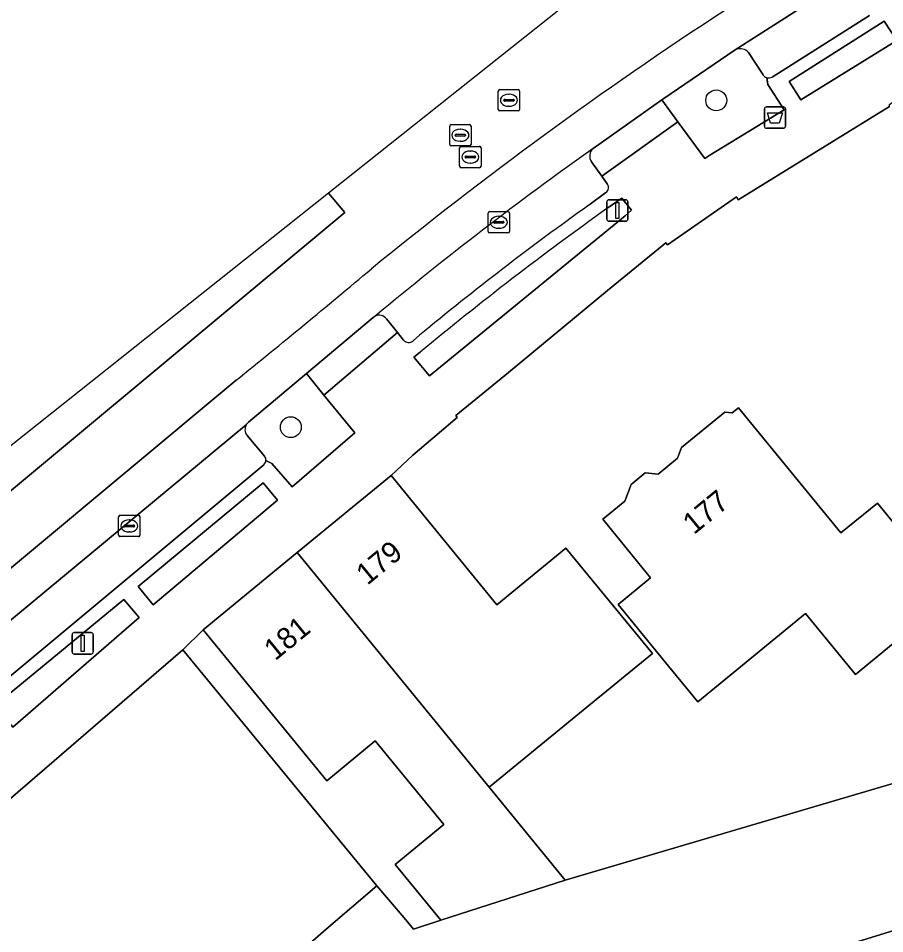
# Model space of a CAD drawing. Extents: x 159716 to 160783, y 383290 to 384031.
# Drawn here: x 159916.35 to 159956.87, y 383658.44 to 383701.23 of the extents above; entities that cross this region are included whole.
import ezdxf

# ---------------------------------------------------------------- set-up
doc = ezdxf.new("R2010")
doc.units = 0
for name, color, linetype in [('IMGEO_Afvalbak', 7, 'Continuous'), ('IMGEO_Boom', 7, 'Continuous'), ('IMGEO_Erf', 7, 'Continuous'), ('IMGEO_Groenvoorziening', 7, 'Continuous'), ('IMGEO_Kolk', 7, 'Continuous'), ('IMGEO_Lichtmast', 7, 'Continuous'), ('IMGEO_Muur', 7, 'Continuous'), ('IMGEO_Pand', 7, 'Continuous'), ('IMGEO_Pand_nummerreeks', 7, 'Continuous'), ('IMGEO_Parkeervlak_open', 7, 'Continuous'), ('IMGEO_Rijbaan_lokaal_gesloten', 7, 'Continuous'), ('IMGEO_Rijbaan_lokaal_open', 7, 'Continuous'), ('IMGEO_Rioolput', 7, 'Continuous'), ('IMGEO_Voetpad_open', 7, 'Continuous')]:
    doc.layers.add(name, color=color, linetype=linetype)

msp = doc.modelspace()

# ---------------------------------------------------------------- linework, layer by layer
at = {"layer": 'IMGEO_Afvalbak'}
for p, q in [((159951.345, 383697.091), (159952.135, 383697.091)), ((159952.135, 383697.091), (159951.345, 383697.091)), ((159951.245, 383696.191), (159951.245, 383696.991)), ((159951.245, 383696.991), (159951.245, 383696.191)), ((159952.235, 383696.991), (159952.235, 383696.191)), ((159952.235, 383696.191), (159952.235, 383696.991)), ((159952.135, 383696.091), (159951.345, 383696.091)), ((159951.345, 383696.091), (159952.135, 383696.091))]:
    msp.add_line(p, q, dxfattribs=at)
msp.add_lwpolyline([(159951.388, 383696.805), (159952.092, 383696.805), (159951.943, 383696.335), (159951.537, 383696.335), (159951.388, 383696.805)], dxfattribs=at)
for centre, start, end in [((159951.345, 383696.991), 90, 180), ((159951.345, 383696.991), 90, 180), ((159952.135, 383696.991), 0, 90), ((159952.135, 383696.991), 360, 90), ((159951.345, 383696.191), 180, 270), ((159951.345, 383696.191), 180, 270), ((159952.135, 383696.191), 270, 0), ((159952.135, 383696.191), 270, 0)]:
    msp.add_arc(centre, 0.1, start, end, dxfattribs=at)
at = {"layer": 'IMGEO_Boom'}
for centre in [(159948.994, 383697.395), (159929.094, 383682.115)]:
    msp.add_circle(centre, 0.489, dxfattribs=at)
at = {"layer": 'IMGEO_Erf'}
msp.add_lwpolyline([(159957.105, 383697.103), (159950.013, 383692.747), (159949.935, 383692.877), (159946.711, 383690.646), (159946.639, 383690.738), (159943.91, 383688.504), (159939.271, 383684.671), (159936.81, 383682.656), (159936.875, 383682.563), (159934.805, 383680.811), (159933.79, 383679.853), (159938.732, 383673.819), (159941.966, 383676.468), (159946.009, 383671.532), (159942.775, 383668.883), (159938.379, 383665.283), (159941.932, 383660.938), (159968.311, 383668.717)], dxfattribs=at)
for points in [[(159947.189, 383680.672), (159947.373, 383681.161), (159949.395, 383682.817), (159949.746, 383682.782), (159950.04, 383683.022), (159954.824, 383677.181), (159956.533, 383678.569), (159958.961, 383675.607), (159958.821, 383674.187), (159957.886, 383673.42), (159958.337, 383672.871), (159955.515, 383670.557), (159953.176, 383673.411), (159948.135, 383669.278), (159946.764, 383670.947), (159944.4, 383673.832), (159945.924, 383675.08), (159943.687, 383677.811), (159944.711, 383678.65), (159945.008, 383679.437), (159945.677, 383679.985), (159946.278, 383679.926)], [(159936.248, 383663.537), (159933.042, 383667.449), (159930.773, 383665.591), (159924.993, 383672.648), (159924.039, 383671.703), (159933.112, 383660.677), (159934.397, 383659.175), (159934.836, 383658.653), (159936.11, 383659.063), (159933.975, 383661.675)]]:
    msp.add_lwpolyline(points, close=True, dxfattribs=at)
at = {"layer": 'IMGEO_Groenvoorziening'}
for points in [[(159956.855, 383701.103), (159952.41, 383698.269), (159952.952, 383697.421), (159957.446, 383700.188)], [(159921.96, 383674.661), (159922.652, 383673.818), (159928.465, 383678.706), (159927.803, 383679.515)], [(159921.285, 383674.068), (159915.253, 383669.102), (159916.095, 383668.088), (159922.002, 383673.22)]]:
    msp.add_lwpolyline(points, close=True, dxfattribs=at)
for points in [[(159949.91, 383699.773), (159949.872, 383699.756), (159946.542, 383697.487), (159946.442, 383697.417), (159947.193, 383696.392), (159948.453, 383694.673), (159948.69, 383694.836), (159952.167, 383696.952), (159951.404, 383698.14)], [(159951.181, 383698.591), (159950.507, 383699.629)], [(159951.404, 383698.14), (159951.353, 383698.463)], [(159935.581, 383684.509), (159944.741, 383691.997), (159945.026, 383692.256), (159944.577, 383692.825), (159943.881, 383692.337)], [(159935.147, 383685.625), (159934.845, 383685.384), (159935.581, 383684.509)], [(159930.641, 383683.618), (159929.822, 383684.62), (159927.12, 383682.35)], [(159927.932, 383680.56), (159928.21, 383680.417), (159929.154, 383679.32), (159932.089, 383681.847), (159930.641, 383683.618)], [(159927.052, 383681.726), (159927.867, 383680.765)]]:
    msp.add_lwpolyline(points, dxfattribs=at)
for centre, radius, start, end in [((159950.106, 383699.275), 0.535, 41.4458, 111.4321), ((159951.454, 383698.779), 0.332, 214.4901, 252.1977), ((160032.038, 383568.584), 151.942, 125.46465, 129.61926), ((159927.383, 383682.005), 0.433, 147.9425, 220.1487), ((159927.397, 383681.995), 0.45, 127.9574, 147.7935), ((159927.641, 383680.581), 0.292, 355.9508, 39.234)]:
    msp.add_arc(centre, radius, start, end, dxfattribs=at)
at = {"layer": 'IMGEO_Kolk'}
for p, q in [((159938.322, 383691.269), (159938.322, 383692.121)), ((159938.397, 383692.195), (159939.249, 383692.195)), ((159938.81, 383691.975), (159938.835, 383691.975)), ((159939.323, 383692.121), (159939.323, 383691.269)), ((159938.581, 383691.689), (159938.581, 383691.701)), ((159939.019, 383691.652), (159938.621, 383691.652)), ((159938.624, 383691.738), (159939.022, 383691.738)), ((159939.065, 383691.701), (159939.065, 383691.689)), ((159939.249, 383691.195), (159938.397, 383691.195)), ((159938.833, 383691.415), (159938.808, 383691.415)), ((159921.039, 383677.072), (159921.039, 383677.924)), ((159921.114, 383677.998), (159921.966, 383677.998)), ((159922.04, 383677.924), (159922.04, 383677.072)), ((159921.298, 383677.492), (159921.298, 383677.504)), ((159921.736, 383677.455), (159921.338, 383677.455)), ((159921.341, 383677.541), (159921.739, 383677.541)), ((159921.527, 383677.778), (159921.552, 383677.778)), ((159921.782, 383677.504), (159921.782, 383677.492)), ((159921.966, 383676.998), (159921.114, 383676.998)), ((159921.55, 383677.218), (159921.525, 383677.218))]:
    msp.add_line(p, q, dxfattribs=at)
for points in [[(159938.322, 383691.269), (159938.322, 383692.121)], [(159938.397, 383692.195), (159939.249, 383692.195)], [(159939.323, 383692.121), (159939.323, 383691.269)], [(159939.249, 383691.195), (159938.397, 383691.195)], [(159921.039, 383677.072), (159921.039, 383677.924)], [(159921.114, 383677.998), (159921.966, 383677.998)], [(159922.04, 383677.924), (159922.04, 383677.072)], [(159921.966, 383676.998), (159921.114, 383676.998)]]:
    msp.add_lwpolyline(points, dxfattribs=at)
for centre, radius, start, end in [((159938.399, 383692.119), 0.0765, 91.552, 178.448), ((159938.399, 383692.119), 0.0765, 91.552, 178.448), ((159939.247, 383692.119), 0.0765, 1.552, 88.448), ((159939.247, 383692.119), 0.0765, 1.552, 88.448), ((159938.621, 383691.698), 0.0403, 85.8775, 175.7526), ((159938.618, 383691.688), 0.0366, 178.938, 274.7102), ((159939.022, 383691.695), 0.043, 264.8664, 352.4533), ((159939.026, 383691.7), 0.0386, 1.7309, 96.639), ((159938.399, 383691.271), 0.0765, 181.552, 268.448), ((159938.399, 383691.271), 0.0765, 181.552, 268.448), ((159939.247, 383691.271), 0.0765, 271.552, 358.448), ((159939.247, 383691.271), 0.0765, 271.552, 358.448), ((159921.116, 383677.922), 0.0765, 91.552, 178.448), ((159921.116, 383677.922), 0.0765, 91.552, 178.448), ((159921.964, 383677.922), 0.0765, 1.552, 88.448), ((159921.964, 383677.922), 0.0765, 1.552, 88.448), ((159921.338, 383677.501), 0.0403, 85.8775, 175.7526), ((159921.335, 383677.491), 0.0366, 178.938, 274.7102), ((159921.739, 383677.498), 0.043, 264.8664, 352.4533), ((159921.743, 383677.503), 0.0386, 1.7309, 96.639), ((159921.116, 383677.074), 0.0765, 181.552, 268.448), ((159921.116, 383677.074), 0.0765, 181.552, 268.448), ((159921.964, 383677.074), 0.0765, 271.552, 358.448), ((159921.964, 383677.074), 0.0765, 271.552, 358.448)]:
    msp.add_arc(centre, radius, start, end, dxfattribs=at)
for centre, major_axis, ratio, start_param, end_param in [((159938.809, 383691.695), (-0.387, 0.002), 0.722429, 4.712389, 7.853982), ((159938.834, 383691.695), (-0.39, 0.002), 0.717154, 1.570796, 4.712389), ((159921.526, 383677.498), (-0.387, 0.002), 0.722429, 4.712389, 7.853982), ((159921.551, 383677.498), (-0.39, 0.002), 0.717154, 1.570796, 4.712389)]:
    msp.add_ellipse(centre, major_axis=major_axis, ratio=ratio, start_param=start_param, end_param=end_param, dxfattribs=at)
at = {"layer": 'IMGEO_Lichtmast'}
for p, q in [((159943.871, 383691.846), (159943.871, 383692.646)), ((159943.871, 383692.646), (159943.871, 383691.846)), ((159943.971, 383692.746), (159944.761, 383692.746)), ((159944.761, 383692.746), (159943.971, 383692.746)), ((159944.861, 383692.646), (159944.861, 383691.846)), ((159944.861, 383691.846), (159944.861, 383692.646)), ((159944.761, 383691.746), (159943.971, 383691.746)), ((159943.971, 383691.746), (159944.761, 383691.746)), ((159918.865, 383671.611), (159918.865, 383672.411)), ((159918.865, 383672.411), (159918.865, 383671.611)), ((159918.965, 383672.511), (159919.755, 383672.511)), ((159919.755, 383672.511), (159918.965, 383672.511)), ((159919.855, 383672.411), (159919.855, 383671.611)), ((159919.855, 383671.611), (159919.855, 383672.411)), ((159919.755, 383671.511), (159918.965, 383671.511)), ((159918.965, 383671.511), (159919.755, 383671.511))]:
    msp.add_line(p, q, dxfattribs=at)
for points in [[(159944.291, 383692.621), (159944.441, 383692.621), (159944.441, 383691.871), (159944.291, 383691.871), (159944.291, 383692.621)], [(159919.285, 383672.386), (159919.435, 383672.386), (159919.435, 383671.636), (159919.285, 383671.636), (159919.285, 383672.386)]]:
    msp.add_lwpolyline(points, dxfattribs=at)
for centre, start, end in [((159943.971, 383692.646), 90, 180), ((159943.971, 383692.646), 90, 180), ((159944.761, 383692.646), 0, 90), ((159944.761, 383692.646), 360, 90), ((159943.971, 383691.846), 180, 270), ((159943.971, 383691.846), 180, 270), ((159944.761, 383691.846), 270, 0), ((159944.761, 383691.846), 270, 0), ((159918.965, 383672.411), 90, 180), ((159918.965, 383672.411), 90, 180), ((159919.755, 383672.411), 0, 90), ((159919.755, 383672.411), 360, 90), ((159918.965, 383671.611), 180, 270), ((159918.965, 383671.611), 180, 270), ((159919.755, 383671.611), 270, 0), ((159919.755, 383671.611), 270, 0)]:
    msp.add_arc(centre, 0.1, start, end, dxfattribs=at)
at = {"layer": 'IMGEO_Muur'}
for points in [[(159941.932, 383660.938), (159968.311, 383668.717)], [(159933.112, 383660.677), (159934.397, 383659.175)], [(159934.397, 383659.175), (159934.836, 383658.653), (159936.11, 383659.063)]]:
    msp.add_lwpolyline(points, dxfattribs=at)
at = {"layer": 'IMGEO_Pand'}
for points in [[(159956.533, 383678.569), (159954.824, 383677.181), (159950.04, 383683.022), (159949.746, 383682.782), (159949.395, 383682.817), (159947.373, 383681.161), (159947.189, 383680.672), (159946.278, 383679.926), (159945.677, 383679.985), (159945.008, 383679.437), (159944.711, 383678.65), (159943.687, 383677.811), (159945.924, 383675.08), (159944.4, 383673.832), (159946.764, 383670.947), (159948.135, 383669.278), (159953.176, 383673.411), (159955.515, 383670.557), (159958.337, 383672.871), (159957.886, 383673.42), (159958.821, 383674.187), (159958.961, 383675.607)], [(159941.966, 383676.468), (159938.732, 383673.819), (159933.79, 383679.853), (159929.393, 383676.251), (159938.379, 383665.283), (159942.775, 383668.883), (159946.009, 383671.532)], [(159938.379, 383665.283), (159929.393, 383676.251), (159924.993, 383672.648), (159930.773, 383665.591), (159933.042, 383667.449), (159936.248, 383663.537), (159933.975, 383661.675), (159936.11, 383659.063), (159941.932, 383660.938)], [(159921.738, 383650.872), (159924.196, 383652.991), (159925.242, 383651.86), (159927.747, 383654.002), (159927.937, 383653.745), (159929.967, 383655.515), (159928.75, 383656.911), (159930.75, 383658.654), (159933.112, 383660.677), (159924.039, 383671.703), (159896.105, 383647.633), (159903.808, 383638.662), (159905.987, 383640.536), (159907.807, 383642.101), (159908.776, 383640.972), (159909.393, 383640.252), (159912.033, 383642.515), (159913.041, 383641.356), (159915.553, 383643.507), (159914.578, 383644.701), (159917.025, 383646.81)]]:
    msp.add_lwpolyline(points, close=True, dxfattribs=at)
at = {"layer": 'IMGEO_Parkeervlak_open'}
for points in [[(159955.652, 383703.447), (159949.872, 383699.756), (159949.91, 383699.773)], [(159951.603, 383698.483), (159956.163, 383701.357)], [(159950.507, 383699.629), (159951.181, 383698.591)], [(159943.645, 383693.843), (159943.158, 383694.524)], [(159943.897, 383693.49), (159943.645, 383693.843)], [(159943.031, 383692.493), (159943.822, 383693.083)], [(159933.566, 383687.179), (159934.084, 383686.541), (159934.369, 383686.189)], [(159934.816, 383686.155), (159935.112, 383686.413)], [(159927.016, 383682.235), (159912.636, 383670.314)], [(159927.867, 383680.765), (159927.052, 383681.726)], [(159914.443, 383669.217), (159927.825, 383680.354)]]:
    msp.add_lwpolyline(points, dxfattribs=at)
msp.add_lwpolyline([(159932.033, 383645.41), (159979.124, 383659.971), (159977.611, 383664.866), (159930.577, 383650.322)], close=True, dxfattribs=at)
for centre, radius, start, end in [((159950.106, 383699.275), 0.535, 41.4458, 111.4321), ((159951.454, 383698.779), 0.332, 214.4901, 252.1977), ((159951.454, 383698.773), 0.326, 251.9541, 297.1938), ((160042.002, 383556.099), 170.556, 125.38488, 129.70722), ((159943.544, 383694.792), 0.47, 130.4362, 214.8184), ((159943.689, 383693.318), 0.27, 299.5775, 39.5404), ((160024.59, 383578.068), 140.516, 125.48021, 129.552), ((159933.223, 383686.927), 0.425, 36.3009, 115.5241), ((159934.61, 383686.4), 0.321, 221.2758, 310.0248), ((159927.383, 383682.005), 0.433, 147.9425, 220.1487), ((159927.642, 383680.58), 0.291, 309.0439, 356.0598), ((159927.641, 383680.581), 0.292, 355.9508, 39.234)]:
    msp.add_arc(centre, radius, start, end, dxfattribs=at)
at = {"layer": 'IMGEO_Rijbaan_lokaal_gesloten'}
for points in [[(159943.239, 383695.15), (159946.442, 383697.417), (159946.542, 383697.487), (159949.872, 383699.756), (159955.652, 383703.447), (159956.518, 383703.995)], [(159895.767, 383662.314), (159931.617, 383692.149), (159930.854, 383693.058), (159909.457, 383676.049), (159905.311, 383672.596), (159905.299, 383672.586), (159902.958, 383670.643)], [(159927.12, 383682.35), (159929.822, 383684.62), (159932.941, 383687.241), (159933.04, 383687.311)], [(159926.54, 383684.316), (159896.58, 383659.364)], [(159910.214, 383668.34), (159912.607, 383670.299), (159912.636, 383670.314), (159927.016, 383682.235)]]:
    msp.add_lwpolyline(points, dxfattribs=at)
for centre, radius, start, end in [((160054.936, 383539.834), 193.149, 123.12026, 129.19976), ((160042.002, 383556.099), 170.556, 125.38488, 129.70722), ((159674.424, 383997.283), 401.884, 308.85375, 310.0206), ((159927.397, 383681.995), 0.45, 127.9574, 147.7935)]:
    msp.add_arc(centre, radius, start, end, dxfattribs=at)
at = {"layer": 'IMGEO_Rijbaan_lokaal_open'}
for points in [[(159950.209, 383705.634), (159944.307, 383701.596), (159943.448, 383702.759), (159942.32, 383702.173), (159930.854, 383693.058)], [(159930.854, 383693.058), (159931.617, 383692.149), (159895.767, 383662.314)], [(159896.58, 383659.364), (159926.54, 383684.316)], [(159974.595, 383676.679), (159975.75, 383674.621), (159975.65, 383674.566), (159976.76, 383672.617), (159972.128, 383669.993), (159972.196, 383669.805), (159968.311, 383668.717), (159941.932, 383660.938), (159936.11, 383659.063), (159934.836, 383658.653), (159934.397, 383659.175), (159933.112, 383660.677), (159930.75, 383658.654), (159928.75, 383656.911), (159929.967, 383655.515), (159927.937, 383653.745), (159927.747, 383654.002), (159925.242, 383651.86), (159924.196, 383652.991), (159921.738, 383650.872), (159917.025, 383646.81), (159914.578, 383644.701)], [(159904.273, 383636.97), (159922.543, 383642.597), (159921.83, 383645.004), (159926.486, 383648.957), (159926.39, 383649.28), (159930.523, 383650.505), (159930.577, 383650.322), (159977.611, 383664.866), (159979.124, 383659.971), (159979.602, 383660.119), (159984.513, 383668.305)]]:
    msp.add_lwpolyline(points, dxfattribs=at)
for centre, radius, start, end in [((160054.936, 383539.834), 193.149, 123.12026, 129.19976), ((159674.424, 383997.283), 401.884, 308.85375, 310.0206)]:
    msp.add_arc(centre, radius, start, end, dxfattribs=at)
at = {"layer": 'IMGEO_Rioolput'}
for p, q in [((159938.871, 383697.899), (159939.723, 383697.899)), ((159938.796, 383696.973), (159938.796, 383697.825)), ((159939.284, 383697.679), (159939.309, 383697.679)), ((159939.797, 383697.825), (159939.797, 383696.973)), ((159939.055, 383697.393), (159939.055, 383697.405)), ((159939.493, 383697.356), (159939.095, 383697.356)), ((159939.098, 383697.442), (159939.496, 383697.442)), ((159939.307, 383697.119), (159939.282, 383697.119)), ((159939.539, 383697.405), (159939.539, 383697.393)), ((159939.723, 383696.899), (159938.871, 383696.899)), ((159936.525, 383695.338), (159936.525, 383696.19)), ((159936.6, 383696.264), (159937.452, 383696.264)), ((159937.526, 383696.19), (159937.526, 383695.338)), ((159936.784, 383695.758), (159936.784, 383695.77)), ((159936.827, 383695.807), (159937.225, 383695.807)), ((159937.013, 383696.044), (159937.038, 383696.044)), ((159937.268, 383695.77), (159937.268, 383695.758)), ((159937.222, 383695.721), (159936.824, 383695.721)), ((159937.036, 383695.484), (159937.011, 383695.484)), ((159937.452, 383695.264), (159936.6, 383695.264)), ((159936.991, 383694.319), (159936.991, 383695.171)), ((159937.066, 383695.245), (159937.918, 383695.245)), ((159937.479, 383695.025), (159937.504, 383695.025)), ((159937.992, 383695.171), (159937.992, 383694.319)), ((159937.25, 383694.739), (159937.25, 383694.751)), ((159937.688, 383694.702), (159937.29, 383694.702)), ((159937.293, 383694.788), (159937.691, 383694.788)), ((159937.734, 383694.751), (159937.734, 383694.739)), ((159937.918, 383694.245), (159937.066, 383694.245)), ((159937.502, 383694.465), (159937.477, 383694.465))]:
    msp.add_line(p, q, dxfattribs=at)
for points in [[(159938.871, 383697.899), (159939.723, 383697.899)], [(159938.796, 383696.973), (159938.796, 383697.825)], [(159939.797, 383697.825), (159939.797, 383696.973)], [(159939.723, 383696.899), (159938.871, 383696.899)], [(159936.525, 383695.338), (159936.525, 383696.19)], [(159936.6, 383696.264), (159937.452, 383696.264)], [(159937.526, 383696.19), (159937.526, 383695.338)], [(159937.452, 383695.264), (159936.6, 383695.264)], [(159936.991, 383694.319), (159936.991, 383695.171)], [(159937.066, 383695.245), (159937.918, 383695.245)], [(159937.992, 383695.171), (159937.992, 383694.319)], [(159937.918, 383694.245), (159937.066, 383694.245)]]:
    msp.add_lwpolyline(points, dxfattribs=at)
for centre, radius, start, end in [((159938.873, 383697.823), 0.0765, 91.552, 178.448), ((159938.873, 383697.823), 0.0765, 91.552, 178.448), ((159939.721, 383697.823), 0.0765, 1.552, 88.448), ((159939.721, 383697.823), 0.0765, 1.552, 88.448), ((159939.095, 383697.402), 0.0403, 85.8775, 175.7526), ((159939.092, 383697.392), 0.0366, 178.938, 274.7102), ((159939.496, 383697.399), 0.043, 264.8664, 352.4533), ((159939.5, 383697.404), 0.0386, 1.7309, 96.639), ((159938.873, 383696.975), 0.0765, 181.552, 268.448), ((159938.873, 383696.975), 0.0765, 181.552, 268.448), ((159939.721, 383696.975), 0.0765, 271.552, 358.448), ((159939.721, 383696.975), 0.0765, 271.552, 358.448), ((159936.602, 383696.188), 0.0765, 91.552, 178.448), ((159936.602, 383696.188), 0.0765, 91.552, 178.448), ((159937.45, 383696.188), 0.0765, 1.552, 88.448), ((159937.45, 383696.188), 0.0765, 1.552, 88.448), ((159936.824, 383695.767), 0.0403, 85.8775, 175.7526), ((159936.821, 383695.757), 0.0366, 178.938, 274.7102), ((159937.225, 383695.764), 0.043, 264.8664, 352.4533), ((159937.229, 383695.769), 0.0386, 1.7309, 96.639), ((159936.602, 383695.34), 0.0765, 181.552, 268.448), ((159936.602, 383695.34), 0.0765, 181.552, 268.448), ((159937.45, 383695.34), 0.0765, 271.552, 358.448), ((159937.45, 383695.34), 0.0765, 271.552, 358.448), ((159937.068, 383695.169), 0.0765, 91.552, 178.448), ((159937.068, 383695.169), 0.0765, 91.552, 178.448), ((159937.916, 383695.169), 0.0765, 1.552, 88.448), ((159937.916, 383695.169), 0.0765, 1.552, 88.448), ((159937.29, 383694.748), 0.0403, 85.8775, 175.7526), ((159937.287, 383694.738), 0.0366, 178.938, 274.7102), ((159937.691, 383694.745), 0.043, 264.8664, 352.4533), ((159937.695, 383694.75), 0.0386, 1.7309, 96.639), ((159937.068, 383694.321), 0.0765, 181.552, 268.448), ((159937.068, 383694.321), 0.0765, 181.552, 268.448), ((159937.916, 383694.321), 0.0765, 271.552, 358.448), ((159937.916, 383694.321), 0.0765, 271.552, 358.448)]:
    msp.add_arc(centre, radius, start, end, dxfattribs=at)
for centre, major_axis, ratio, start_param, end_param in [((159939.283, 383697.399), (-0.387, 0.002), 0.722429, 4.712389, 7.853982), ((159939.308, 383697.399), (-0.39, 0.002), 0.717154, 1.570796, 4.712389), ((159937.012, 383695.764), (-0.387, 0.002), 0.722429, 4.712389, 7.853982), ((159937.037, 383695.764), (-0.39, 0.002), 0.717154, 1.570796, 4.712389), ((159937.478, 383694.745), (-0.387, 0.002), 0.722429, 4.712389, 7.853982), ((159937.503, 383694.745), (-0.39, 0.002), 0.717154, 1.570796, 4.712389)]:
    msp.add_ellipse(centre, major_axis=major_axis, ratio=ratio, start_param=start_param, end_param=end_param, dxfattribs=at)
at = {"layer": 'IMGEO_Voetpad_open'}
for points in [[(159943.91, 383688.504), (159946.639, 383690.738), (159946.711, 383690.646), (159949.935, 383692.877), (159950.013, 383692.747), (159957.105, 383697.103), (159957.096, 383697.206), (159957.229, 383697.292), (159957.449, 383697.435), (159959.408, 383698.529), (159961.157, 383699.485), (159961.589, 383699.721), (159963.994, 383701.036), (159964.692, 383701.406), (159964.818, 383701.469), (159966.409, 383702.267), (159971.948, 383705.044), (159977.196, 383707.665), (159981.364, 383709.727), (159989.085, 383713.586)], [(159956.163, 383701.357), (159951.603, 383698.483)], [(159951.353, 383698.463), (159951.404, 383698.14), (159952.167, 383696.952), (159948.69, 383694.836), (159948.453, 383694.673), (159947.193, 383696.392), (159943.645, 383693.843), (159943.897, 383693.49)], [(159947.193, 383696.392), (159946.442, 383697.417), (159943.239, 383695.15)], [(159943.158, 383694.524), (159943.645, 383693.843), (159947.193, 383696.392)], [(159943.881, 383692.337), (159944.577, 383692.825), (159945.026, 383692.256), (159944.741, 383691.997), (159935.581, 383684.509)], [(159943.822, 383693.083), (159943.031, 383692.493)], [(159863.843, 383636.185), (159872.198, 383638.482), (159874.436, 383639.087), (159874.358, 383639.374), (159874.167, 383640.08), (159876.338, 383640.692), (159876.826, 383638.908), (159880.882, 383639.978), (159883.873, 383640.852), (159885.275, 383641.589), (159889.499, 383643.81), (159894.999, 383646.703), (159896.105, 383647.633), (159924.039, 383671.703), (159924.993, 383672.648), (159929.393, 383676.251), (159933.79, 383679.853), (159934.805, 383680.811), (159936.875, 383682.563), (159936.81, 383682.656), (159939.271, 383684.671), (159943.91, 383688.504)], [(159933.04, 383687.311), (159932.941, 383687.241), (159929.822, 383684.62), (159930.641, 383683.618), (159934.084, 383686.541)], [(159934.084, 383686.541), (159933.566, 383687.179)], [(159934.369, 383686.189), (159934.084, 383686.541), (159930.641, 383683.618), (159932.089, 383681.847), (159929.154, 383679.32), (159928.21, 383680.417), (159927.932, 383680.56)], [(159935.112, 383686.413), (159934.816, 383686.155)], [(159935.581, 383684.509), (159934.845, 383685.384), (159935.147, 383685.625)], [(159927.825, 383680.354), (159914.443, 383669.217)]]:
    msp.add_lwpolyline(points, dxfattribs=at)
for points in [[(159952.41, 383698.269), (159956.855, 383701.103), (159957.446, 383700.188), (159952.952, 383697.421)], [(159922.652, 383673.818), (159921.96, 383674.661), (159927.803, 383679.515), (159928.465, 383678.706)], [(159916.095, 383668.088), (159915.253, 383669.102), (159921.285, 383674.068), (159922.002, 383673.22)]]:
    msp.add_lwpolyline(points, close=True, dxfattribs=at)
for centre, radius, start, end in [((159951.454, 383698.773), 0.326, 251.9541, 297.1938), ((159943.544, 383694.792), 0.47, 130.4362, 214.8184), ((159943.689, 383693.318), 0.27, 299.5775, 39.5404), ((160024.59, 383578.068), 140.516, 125.48021, 129.552), ((160032.038, 383568.584), 151.942, 125.46465, 129.61926), ((159933.223, 383686.927), 0.425, 36.3009, 115.5241), ((159934.61, 383686.4), 0.321, 221.2758, 310.0248), ((159927.642, 383680.58), 0.291, 309.0439, 356.0598)]:
    msp.add_arc(centre, radius, start, end, dxfattribs=at)

# ---------------------------------------------------------------- texts
at = {"layer": 'IMGEO_Pand_nummerreeks'}
for s, rotation, p in [('177', 39.3601, (159947.949, 383677.064)), ('179', 39.3164, (159932.673, 383674.698)), ('181', 39.3185, (159928.363, 383671.169))]:
    msp.add_text(s, height=1, rotation=rotation, dxfattribs=at).set_placement(p)

doc.saveas('drawing.dxf')
